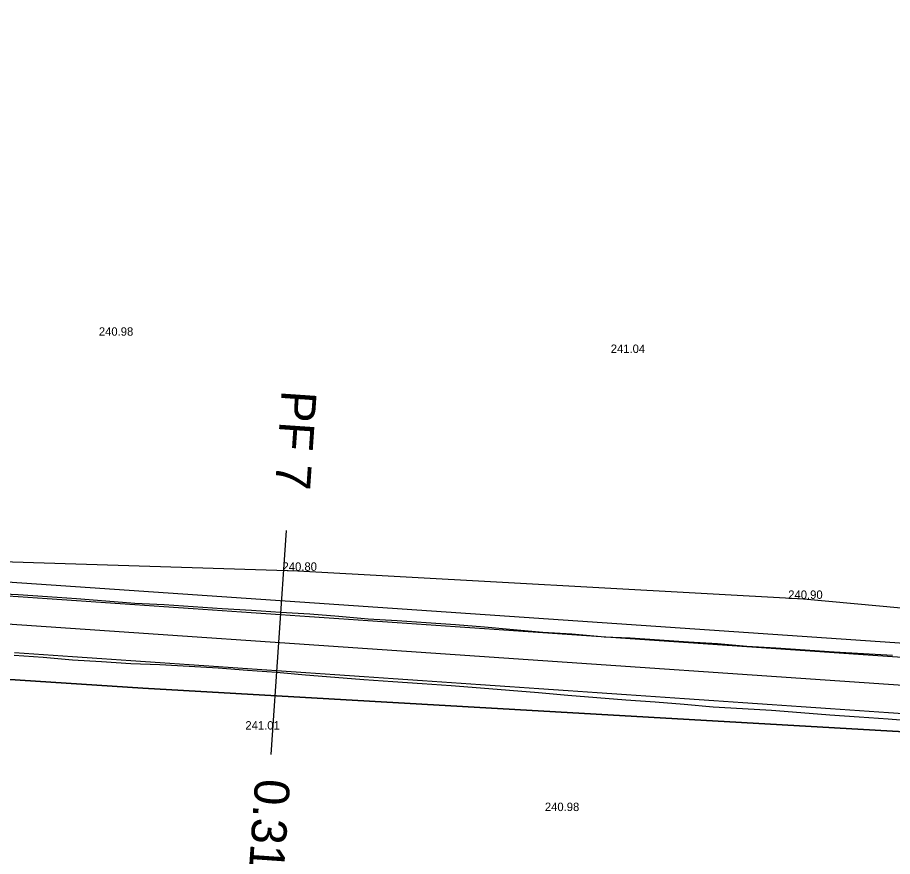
# Model space of a CAD drawing. Extents: x -555887 to -552101, y -1100251 to -1096546.
# Drawn here: x -554389.4 to -554327, y -1098386.4 to -1098326.6 of the extents above; entities that cross this region are included whole.
import ezdxf

# ---------------------------------------------------------------- set-up
doc = ezdxf.new("R2010")
doc.units = 0
for name, color, linetype in [('PARCELY_cesty', 7, 'Continuous'), ('POLYGONY_SITUACE_PF', 7, 'Continuous'), ('POLYGONY_SITUACE_PF_POPISY', 7, 'Continuous'), ('POLYGONY_SITUACE_PO', 7, 'Continuous'), ('Výškopis', 7, 'Continuous'), ('ZSST', 7, 'Continuous'), ('zájem', 7, 'Continuous')]:
    doc.layers.add(name, color=color, linetype=linetype)

msp = doc.modelspace()

# ---------------------------------------------------------------- linework, layer by layer
at = {"layer": 'PARCELY_cesty'}
msp.add_lwpolyline([(-554666.58, -1098424.3), (-554661.613, -1098426.35), (-554474.619, -1098365.555), (-554470.001, -1098364.247), (-554462.918, -1098362.998), (-554455.97, -1098362.75), (-554451.048, -1098362.623), (-554296.95, -1098373.16), (-554290.885, -1098371.599), (-554270.388, -1098373.304), (-554264.04, -1098376.17), (-554253.344, -1098377.565), (-554081.032, -1098403.398), (-554065.658, -1098405.306), (-554039.82, -1098406.01), (-554011.196, -1098408.42), (-553994.13, -1098410.89)], dxfattribs=at)
at = {"layer": 'POLYGONY_SITUACE_PF'}
for p, q in [((-554370.271, -1098363.134), (-554370.817, -1098371.115)), ((-554370.817, -1098371.115), (-554371.362, -1098379.096))]:
    msp.add_line(p, q, dxfattribs=at)
at = {"layer": 'POLYGONY_SITUACE_PO'}
for p, q in [((-554451.103, -1098365.626), (-554287.196, -1098376.832)), ((-554391.465, -1098367.699), (-554389.387, -1098367.841)), ((-554391.465, -1098367.699), (-554389.387, -1098367.841)), ((-554391.456, -1098367.572), (-554389.377, -1098367.699)), ((-554389.387, -1098367.841), (-554387.308, -1098367.983)), ((-554389.387, -1098367.841), (-554387.308, -1098367.983)), ((-554389.377, -1098367.699), (-554387.298, -1098367.836)), ((-554387.298, -1098367.836), (-554385.219, -1098367.969)), ((-554385.219, -1098367.969), (-554383.142, -1098368.131)), ((-554387.308, -1098367.983), (-554385.23, -1098368.125)), ((-554387.308, -1098367.983), (-554385.23, -1098368.125)), ((-554385.23, -1098368.125), (-554383.151, -1098368.267)), ((-554385.23, -1098368.125), (-554383.151, -1098368.267)), ((-554383.151, -1098368.267), (-554381.073, -1098368.409)), ((-554383.151, -1098368.267), (-554381.073, -1098368.409)), ((-554383.142, -1098368.131), (-554381.065, -1098368.301)), ((-554381.073, -1098368.409), (-554378.994, -1098368.551)), ((-554381.073, -1098368.409), (-554378.994, -1098368.551)), ((-554381.065, -1098368.301), (-554378.985, -1098368.41)), ((-554378.994, -1098368.551), (-554376.916, -1098368.693)), ((-554378.994, -1098368.551), (-554376.916, -1098368.693)), ((-554378.985, -1098368.41), (-554376.906, -1098368.552)), ((-554376.906, -1098368.552), (-554374.827, -1098368.682)), ((-554376.916, -1098368.693), (-554374.837, -1098368.836)), ((-554376.916, -1098368.693), (-554374.837, -1098368.836)), ((-554374.837, -1098368.836), (-554372.759, -1098368.978)), ((-554374.837, -1098368.836), (-554372.759, -1098368.978)), ((-554374.827, -1098368.682), (-554372.747, -1098368.807)), ((-554372.759, -1098368.978), (-554370.68, -1098369.12)), ((-554372.759, -1098368.978), (-554370.68, -1098369.12)), ((-554372.747, -1098368.807), (-554370.668, -1098368.939)), ((-554370.68, -1098369.12), (-554368.602, -1098369.262)), ((-554370.68, -1098369.12), (-554368.602, -1098369.262)), ((-554370.668, -1098368.939), (-554368.588, -1098369.065)), ((-554368.588, -1098369.065), (-554366.512, -1098369.245)), ((-554368.602, -1098369.262), (-554366.523, -1098369.404)), ((-554368.602, -1098369.262), (-554366.523, -1098369.404)), ((-554366.523, -1098369.404), (-554364.445, -1098369.546)), ((-554366.523, -1098369.404), (-554364.445, -1098369.546)), ((-554366.512, -1098369.245), (-554364.436, -1098369.415)), ((-554364.445, -1098369.546), (-554362.366, -1098369.688)), ((-554364.445, -1098369.546), (-554362.366, -1098369.688)), ((-554364.436, -1098369.415), (-554362.356, -1098369.54)), ((-554362.366, -1098369.688), (-554360.288, -1098369.83)), ((-554362.366, -1098369.688), (-554360.288, -1098369.83)), ((-554362.356, -1098369.54), (-554360.277, -1098369.678)), ((-554360.288, -1098369.83), (-554358.209, -1098369.972)), ((-554360.288, -1098369.83), (-554358.209, -1098369.972)), ((-554360.277, -1098369.678), (-554358.2, -1098369.829)), ((-554358.2, -1098369.829), (-554356.122, -1098369.988)), ((-554358.209, -1098369.972), (-554356.131, -1098370.114)), ((-554358.209, -1098369.972), (-554356.131, -1098370.114)), ((-554356.131, -1098370.114), (-554354.052, -1098370.257)), ((-554356.131, -1098370.114), (-554354.052, -1098370.257)), ((-554356.122, -1098369.988), (-554354.048, -1098370.19)), ((-554354.052, -1098370.257), (-554351.974, -1098370.399)), ((-554354.052, -1098370.257), (-554351.974, -1098370.399)), ((-554354.048, -1098370.19), (-554351.973, -1098370.379)), ((-554351.974, -1098370.399), (-554349.895, -1098370.541)), ((-554351.974, -1098370.399), (-554349.895, -1098370.541)), ((-554351.973, -1098370.379), (-554349.893, -1098370.506)), ((-554349.895, -1098370.541), (-554347.817, -1098370.683)), ((-554349.895, -1098370.541), (-554347.817, -1098370.683)), ((-554349.893, -1098370.506), (-554347.817, -1098370.678)), ((-554347.817, -1098370.678), (-554347.596, -1098370.698)), ((-554347.817, -1098370.683), (-554345.738, -1098370.825)), ((-554347.817, -1098370.683), (-554345.738, -1098370.825)), ((-554347.596, -1098370.698), (-554345.736, -1098370.784)), ((-554345.738, -1098370.825), (-554343.66, -1098370.967)), ((-554345.738, -1098370.825), (-554343.66, -1098370.967)), ((-554345.736, -1098370.784), (-554343.656, -1098370.916)), ((-554343.66, -1098370.967), (-554341.582, -1098371.109)), ((-554343.66, -1098370.967), (-554341.582, -1098371.109)), ((-554343.656, -1098370.916), (-554341.578, -1098371.054)), ((-554341.578, -1098371.054), (-554339.499, -1098371.188)), ((-554341.582, -1098371.109), (-554339.503, -1098371.251)), ((-554341.582, -1098371.109), (-554339.503, -1098371.251)), ((-554339.503, -1098371.251), (-554337.425, -1098371.393)), ((-554339.503, -1098371.251), (-554337.425, -1098371.393)), ((-554339.499, -1098371.188), (-554337.423, -1098371.373)), ((-554337.425, -1098371.393), (-554335.346, -1098371.536)), ((-554337.425, -1098371.393), (-554335.346, -1098371.536)), ((-554337.423, -1098371.373), (-554335.344, -1098371.503)), ((-554335.346, -1098371.536), (-554333.268, -1098371.678)), ((-554335.346, -1098371.536), (-554333.268, -1098371.678)), ((-554335.344, -1098371.503), (-554333.264, -1098371.629)), ((-554333.268, -1098371.678), (-554331.189, -1098371.82)), ((-554333.268, -1098371.678), (-554331.189, -1098371.82)), ((-554333.264, -1098371.629), (-554331.187, -1098371.789)), ((-554389.672, -1098372.02), (-554387.593, -1098372.146)), ((-554389.659, -1098371.831), (-554387.581, -1098371.974)), ((-554389.659, -1098371.831), (-554387.581, -1098371.974)), ((-554387.593, -1098372.146), (-554385.518, -1098372.336)), ((-554387.581, -1098371.974), (-554385.502, -1098372.116)), ((-554387.581, -1098371.974), (-554385.502, -1098372.116)), ((-554385.518, -1098372.336), (-554383.439, -1098372.47)), ((-554385.502, -1098372.116), (-554383.424, -1098372.258)), ((-554385.502, -1098372.116), (-554383.424, -1098372.258)), ((-554383.424, -1098372.258), (-554381.346, -1098372.4)), ((-554383.424, -1098372.258), (-554381.346, -1098372.4)), ((-554331.189, -1098371.82), (-554329.111, -1098371.962)), ((-554331.189, -1098371.82), (-554329.111, -1098371.962)), ((-554331.187, -1098371.789), (-554329.106, -1098371.889)), ((-554329.111, -1098371.962), (-554327.032, -1098372.104)), ((-554329.111, -1098371.962), (-554327.032, -1098372.104)), ((-554329.106, -1098371.889), (-554327.026, -1098372.013)), ((-554327.032, -1098372.104), (-554324.954, -1098372.246)), ((-554327.032, -1098372.104), (-554324.954, -1098372.246)), ((-554383.439, -1098372.47), (-554381.359, -1098372.603)), ((-554381.359, -1098372.603), (-554379.277, -1098372.689)), ((-554381.346, -1098372.4), (-554379.267, -1098372.542)), ((-554381.346, -1098372.4), (-554379.267, -1098372.542)), ((-554379.277, -1098372.689), (-554377.196, -1098372.797)), ((-554379.267, -1098372.542), (-554377.189, -1098372.684)), ((-554379.267, -1098372.542), (-554377.189, -1098372.684)), ((-554377.196, -1098372.797), (-554375.117, -1098372.92)), ((-554377.189, -1098372.684), (-554375.11, -1098372.826)), ((-554377.189, -1098372.684), (-554375.11, -1098372.826)), ((-554375.117, -1098372.92), (-554373.039, -1098373.081)), ((-554375.11, -1098372.826), (-554373.032, -1098372.968)), ((-554375.11, -1098372.826), (-554373.032, -1098372.968)), ((-554373.032, -1098372.968), (-554370.953, -1098373.11)), ((-554373.032, -1098372.968), (-554370.953, -1098373.11)), ((-554373.039, -1098373.081), (-554370.962, -1098373.238)), ((-554370.962, -1098373.238), (-554368.885, -1098373.408)), ((-554370.953, -1098373.11), (-554368.875, -1098373.253)), ((-554370.953, -1098373.11), (-554368.875, -1098373.253)), ((-554368.885, -1098373.408), (-554366.809, -1098373.582)), ((-554368.875, -1098373.253), (-554366.796, -1098373.395)), ((-554368.875, -1098373.253), (-554366.796, -1098373.395)), ((-554366.809, -1098373.582), (-554364.732, -1098373.751)), ((-554366.796, -1098373.395), (-554364.718, -1098373.537)), ((-554366.796, -1098373.395), (-554364.718, -1098373.537)), ((-554364.718, -1098373.537), (-554362.639, -1098373.679)), ((-554364.718, -1098373.537), (-554362.639, -1098373.679)), ((-554364.732, -1098373.751), (-554362.654, -1098373.894)), ((-554362.654, -1098373.894), (-554360.576, -1098374.043)), ((-554362.639, -1098373.679), (-554360.561, -1098373.821)), ((-554362.639, -1098373.679), (-554360.561, -1098373.821)), ((-554360.576, -1098374.043), (-554358.497, -1098374.186)), ((-554360.561, -1098373.821), (-554358.482, -1098373.963)), ((-554360.561, -1098373.821), (-554358.482, -1098373.963)), ((-554358.497, -1098374.186), (-554356.42, -1098374.344)), ((-554358.482, -1098373.963), (-554356.404, -1098374.105)), ((-554358.482, -1098373.963), (-554356.404, -1098374.105)), ((-554356.404, -1098374.105), (-554354.325, -1098374.247)), ((-554356.404, -1098374.105), (-554354.325, -1098374.247)), ((-554356.42, -1098374.344), (-554354.343, -1098374.513)), ((-554354.343, -1098374.513), (-554352.267, -1098374.685)), ((-554354.325, -1098374.247), (-554352.247, -1098374.389)), ((-554354.325, -1098374.247), (-554352.247, -1098374.389)), ((-554352.267, -1098374.685), (-554350.192, -1098374.877)), ((-554352.247, -1098374.389), (-554350.168, -1098374.531)), ((-554352.247, -1098374.389), (-554350.168, -1098374.531)), ((-554350.168, -1098374.531), (-554348.09, -1098374.674)), ((-554350.168, -1098374.531), (-554348.09, -1098374.674)), ((-554348.09, -1098374.674), (-554346.011, -1098374.816)), ((-554348.09, -1098374.674), (-554346.011, -1098374.816)), ((-554346.011, -1098374.816), (-554343.933, -1098374.958)), ((-554346.011, -1098374.816), (-554343.933, -1098374.958)), ((-554350.192, -1098374.877), (-554348.114, -1098375.026)), ((-554348.114, -1098375.026), (-554346.037, -1098375.19)), ((-554346.037, -1098375.19), (-554343.96, -1098375.354)), ((-554343.96, -1098375.354), (-554341.883, -1098375.518)), ((-554343.933, -1098374.958), (-554341.854, -1098375.1)), ((-554343.933, -1098374.958), (-554341.854, -1098375.1)), ((-554341.854, -1098375.1), (-554339.776, -1098375.242)), ((-554341.854, -1098375.1), (-554339.776, -1098375.242)), ((-554339.776, -1098375.242), (-554337.697, -1098375.384)), ((-554339.776, -1098375.242), (-554337.697, -1098375.384)), ((-554337.697, -1098375.384), (-554335.619, -1098375.526)), ((-554337.697, -1098375.384), (-554335.619, -1098375.526)), ((-554341.883, -1098375.518), (-554339.808, -1098375.704)), ((-554339.808, -1098375.704), (-554337.727, -1098375.822)), ((-554337.727, -1098375.822), (-554335.647, -1098375.942)), ((-554335.647, -1098375.942), (-554333.57, -1098376.101)), ((-554335.619, -1098375.526), (-554333.54, -1098375.668)), ((-554335.619, -1098375.526), (-554333.54, -1098375.668)), ((-554333.54, -1098375.668), (-554331.462, -1098375.81)), ((-554333.54, -1098375.668), (-554331.462, -1098375.81)), ((-554331.462, -1098375.81), (-554329.383, -1098375.953)), ((-554331.462, -1098375.81), (-554329.383, -1098375.953)), ((-554329.383, -1098375.953), (-554327.305, -1098376.095)), ((-554329.383, -1098375.953), (-554327.305, -1098376.095)), ((-554327.305, -1098376.095), (-554325.227, -1098376.237)), ((-554327.305, -1098376.095), (-554325.227, -1098376.237)), ((-554333.57, -1098376.101), (-554331.493, -1098376.268)), ((-554331.493, -1098376.268), (-554329.415, -1098376.418)), ((-554329.415, -1098376.418), (-554327.336, -1098376.553)), ((-554327.336, -1098376.553), (-554325.26, -1098376.72))]:
    msp.add_line(p, q, dxfattribs=at)
at = {"layer": 'ZSST'}
msp.add_lwpolyline([(-554664.51, -1098427.29), (-554593.24, -1098405.5), (-554564.12, -1098396.39), (-554504.51, -1098380.38), (-554474.09, -1098371.8), (-554453.04, -1098367.02), (-554440.1, -1098364.81), (-554432.74, -1098364.37), (-554410.92, -1098364.7), (-554369.44, -1098366), (-554333.38, -1098368), (-554270.17, -1098373.82), (-554215.58, -1098380.33), (-554205.6, -1098382.24), (-554194.57, -1098383.81), (-554169.13, -1098388.36), (-554184.13, -1098381.1), (-554194.68, -1098382.34), (-554205.5, -1098381.25), (-554215.58, -1098380.33)], dxfattribs=at)
at = {"layer": 'zájem'}
for points in [[(-555057.79, -1098455.7), (-554947.91, -1098379.76), (-554868.79, -1098324.5), (-554807.83, -1098282.81), (-554734.83, -1098232.28), (-554733.03, -1098237.3), (-554723.03, -1098264.9), (-554699.69, -1098346.16), (-554674.86, -1098437.73), (-554672.03, -1098436.78), (-554666.38, -1098434.92), (-554663.87, -1098434.13), (-554584.1, -1098408.07), (-554542.63, -1098394.85), (-554461.77, -1098369.06), (-554380.5, -1098374.37), (-554285.56, -1098379.8), (-554280.9, -1098380.23), (-554271.92, -1098380.9), (-554131.79, -1098402.65)], [(-554131.79, -1098402.65), (-554271.92, -1098380.9), (-554280.9, -1098380.23), (-554285.56, -1098379.8), (-554380.5, -1098374.37), (-554461.77, -1098369.06), (-554542.63, -1098394.85), (-554584.1, -1098408.07), (-554663.87, -1098434.13), (-554666.38, -1098434.92), (-554672.03, -1098436.78), (-554674.86, -1098437.73), (-554699.69, -1098346.16), (-554723.03, -1098264.9), (-554733.03, -1098237.3), (-554734.83, -1098232.28), (-554807.83, -1098282.81), (-554868.79, -1098324.5), (-554947.91, -1098379.76), (-555057.79, -1098455.7)]]:
    msp.add_lwpolyline(points, dxfattribs=at)

# ---------------------------------------------------------------- texts
at = {"layer": 'POLYGONY_SITUACE_PF_POPISY'}
for s, p in [('PF 7', (-554370.587, -1098353.089)), ('0.31000 km', (-554372.48, -1098380.777))]:
    msp.add_text(s, height=2.5, rotation=266.08872, dxfattribs=at).set_placement(p)
at = {"layer": 'Výškopis'}
for s, p in [('240.98', (-554383.633, -1098349.24)), ('241.04', (-554347.124, -1098350.47)), ('240.80', (-554370.532, -1098366)), ('240.90', (-554334.465, -1098368)), ('241.01', (-554373.182, -1098377.32)), ('240.98', (-554351.823, -1098383.13))]:
    msp.add_text(s, height=0.6, dxfattribs=at).set_placement(p)

doc.saveas('drawing.dxf')
